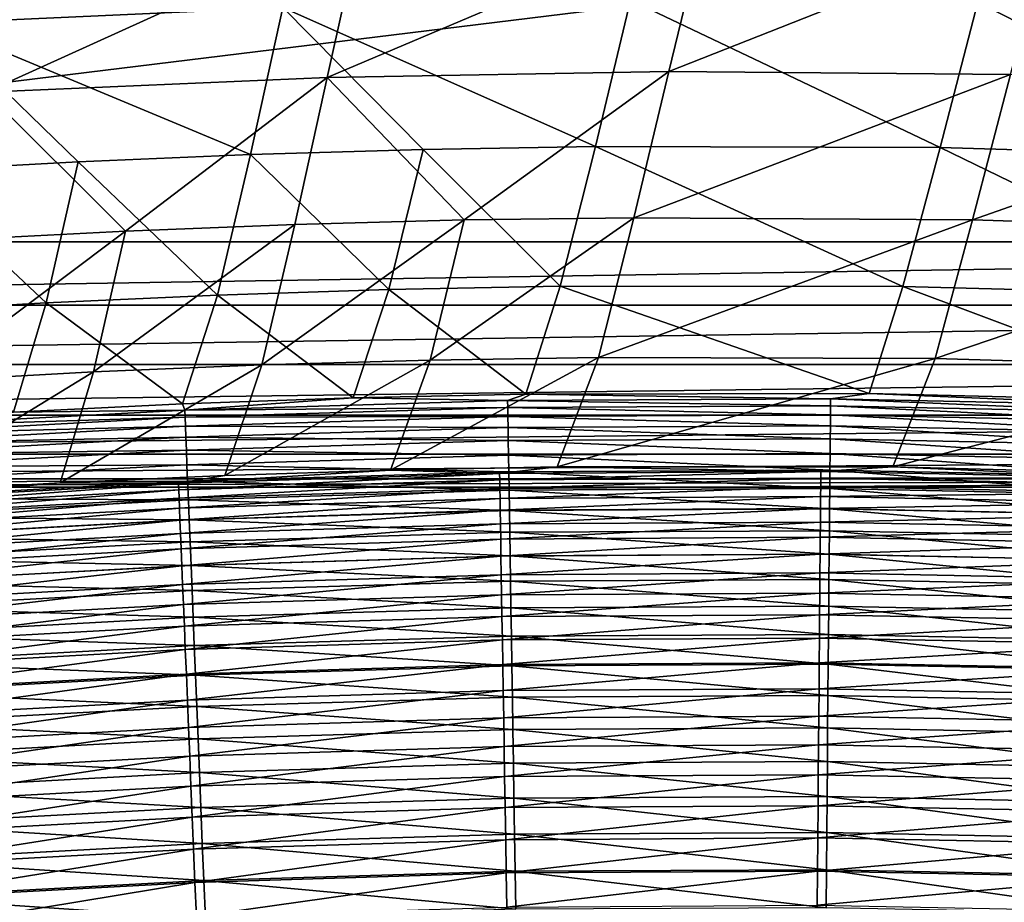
# Model space of a CAD drawing. Header units: metres. Extents: x -1 to 1402, y -1402 to 1.
# Tile 365 of 436: x 838 to 878, y -135 to -99. Entities that reach past the tile are written whole.
import ezdxf

# ---------------------------------------------------------------- set-up
doc = ezdxf.new("R2010")
doc.units = ezdxf.units.M

msp = doc.modelspace()

# ---------------------------------------------------------------- linework, layer by layer
at = {"layer": 'None0'}
for points in [[(835.707336, -92.995537, -256.151703), (848.597961, -98.737732, -312.105896), (834.427734, -99.387321, -312.117767)], [(851.814026, -95.242218, -255.770767), (850.403198, -101.595322, -311.756378), (865.868225, -95.035706, -255.758041)], [(850.403198, -101.595322, -311.756378), (864.329285, -101.355278, -311.744293), (865.868225, -95.035706, -255.758041)], [(865.868225, -95.035706, -255.758041), (864.329285, -101.355278, -311.744293), (879.924683, -95.191238, -255.745102)], [(837.770447, -95.802605, -255.783234), (836.487122, -102.188072, -311.76825), (851.814026, -95.242218, -255.770767)], [(836.487122, -102.188072, -311.76825), (850.403198, -101.595322, -311.756378), (851.814026, -95.242218, -255.770767)], [(864.329285, -101.355278, -311.744293), (878.256775, -101.476044, -311.731995), (879.924683, -95.191238, -255.745102)], [(848.597961, -98.737732, -312.105896), (862.771057, -98.447441, -312.093872), (861.345581, -104.408379, -368.067566)], [(862.771057, -98.447441, -312.093872), (875.397339, -104.450958, -368.057404), (861.345581, -104.408379, -368.067566)], [(876.936035, -98.524704, -312.081757), (875.397339, -104.450958, -368.057404), (862.771057, -98.447441, -312.093872)], [(876.936035, -98.524704, -312.081757), (889.42926, -104.867561, -368.047241), (875.397339, -104.450958, -368.057404)], [(891.082031, -98.97776, -312.069611), (889.42926, -104.867561, -368.047241), (876.936035, -98.524704, -312.081757)], [(834.427734, -99.387321, -312.117767), (848.597961, -98.737732, -312.105896), (847.285217, -104.731667, -368.077606)], [(848.597961, -98.737732, -312.105896), (854.315796, -104.524803, -368.072601), (847.285217, -104.731667, -368.077606)], [(861.345581, -104.408379, -368.067566), (854.315796, -104.524803, -368.072601), (848.597961, -98.737732, -312.105896)], [(840.25531, -105.027962, -368.082581), (833.227356, -105.412666, -368.087524), (834.427734, -99.387321, -312.117767)], [(847.285217, -104.731667, -368.077606), (840.25531, -105.027962, -368.082581), (834.427734, -99.387321, -312.117767)], [(864.329285, -101.355278, -311.744293), (850.403198, -101.595322, -311.756378), (855.995728, -107.402512, -367.746277)], [(862.903503, -107.310432, -367.741241), (864.329285, -101.355278, -311.744293), (855.995728, -107.402512, -367.746277)], [(864.329285, -101.355278, -311.744293), (862.903503, -107.310432, -367.741241), (878.256775, -101.476044, -311.731995)], [(878.256775, -101.476044, -311.731995), (862.903503, -107.310432, -367.741241), (876.718262, -107.39682, -367.73111)], [(892.175781, -101.965759, -311.719604), (878.256775, -101.476044, -311.731995), (876.718262, -107.39682, -367.73111)], [(842.185059, -107.85218, -367.756226), (850.403198, -101.595322, -311.756378), (836.487122, -102.188072, -311.76825)], [(850.403198, -101.595322, -311.756378), (842.185059, -107.85218, -367.756226), (849.089233, -107.583435, -367.751282)], [(855.995728, -107.402512, -367.746277), (850.403198, -101.595322, -311.756378), (849.089233, -107.583435, -367.751282)], [(835.28418, -108.207748, -367.761169), (842.185059, -107.85218, -367.756226), (836.487122, -102.188072, -311.76825)], [(876.718262, -107.39682, -367.73111), (890.52356, -107.850632, -367.720886), (892.175781, -101.965759, -311.719604)], [(840.25531, -105.027962, -368.082581), (847.285217, -104.731667, -368.077606), (845.94104, -110.462967, -424.034454)], [(845.94104, -110.462967, -424.034454), (847.285217, -104.731667, -368.077606), (852.926025, -110.237953, -424.031097)], [(847.285217, -104.731667, -368.077606), (854.315796, -104.524803, -368.072601), (852.926025, -110.237953, -424.031097)], [(852.926025, -110.237953, -424.031097), (854.315796, -104.524803, -368.072601), (859.910095, -110.102859, -424.02771)], [(854.315796, -104.524803, -368.072601), (861.345581, -104.408379, -368.067566), (859.910095, -110.102859, -424.02771)], [(859.910095, -110.102859, -424.02771), (861.345581, -104.408379, -368.067566), (873.870056, -110.106468, -424.020844)], [(861.345581, -104.408379, -368.067566), (875.397339, -104.450958, -368.057404), (873.870056, -110.106468, -424.020844)], [(873.870056, -110.106468, -424.020844), (875.397339, -104.450958, -368.057404), (887.809509, -110.481918, -424.013916)], [(875.397339, -104.450958, -368.057404), (889.42926, -104.867561, -368.047241), (887.809509, -110.481918, -424.013916)], [(833.227356, -105.412666, -368.087524), (840.25531, -105.027962, -368.082581), (838.956543, -110.776886, -424.037811)], [(838.956543, -110.776886, -424.037811), (840.25531, -105.027962, -368.082581), (845.94104, -110.462967, -424.034454)], [(831.97406, -111.178688, -424.041107), (833.227356, -105.412666, -368.087524), (838.956543, -110.776886, -424.037811)], [(849.089233, -107.583435, -367.751282), (847.745483, -113.309891, -423.73999), (855.995728, -107.402512, -367.746277)], [(847.745483, -113.309891, -423.73999), (854.606873, -113.110863, -423.736725), (855.995728, -107.402512, -367.746277)], [(855.995728, -107.402512, -367.746277), (854.606873, -113.110863, -423.736725), (862.903503, -107.310432, -367.741241)], [(854.606873, -113.110863, -423.736725), (861.46936, -113.000198, -423.733459), (862.903503, -107.310432, -367.741241)], [(862.903503, -107.310432, -367.741241), (861.46936, -113.000198, -423.733459), (876.718262, -107.39682, -367.73111)], [(861.46936, -113.000198, -423.733459), (875.192993, -113.047981, -423.726959), (876.718262, -107.39682, -367.73111)], [(876.718262, -107.39682, -367.73111), (875.192993, -113.047981, -423.726959), (890.52356, -107.850632, -367.720886)], [(835.28418, -108.207748, -367.761169), (834.030212, -113.969002, -423.746521), (842.185059, -107.85218, -367.756226)], [(834.030212, -113.969002, -423.746521), (840.88623, -113.596268, -423.743256), (842.185059, -107.85218, -367.756226)], [(842.185059, -107.85218, -367.756226), (840.88623, -113.596268, -423.743256), (849.089233, -107.583435, -367.751282)], [(840.88623, -113.596268, -423.743256), (847.745483, -113.309891, -423.73999), (849.089233, -107.583435, -367.751282)], [(875.192993, -113.047981, -423.726959), (888.906128, -113.46122, -423.720459), (890.52356, -107.850632, -367.720886)], [(845.94104, -110.462967, -424.034454), (852.926025, -110.237953, -424.031097), (851.465454, -114.656952, -469.174561)], [(851.465454, -114.656952, -469.174561), (852.926025, -110.237953, -424.031097), (858.501526, -114.501259, -469.172729)], [(852.926025, -110.237953, -424.031097), (859.910095, -110.102859, -424.02771), (858.501526, -114.501259, -469.172729)], [(858.501526, -114.501259, -469.172729), (859.910095, -110.102859, -424.02771), (872.500488, -114.46994, -469.167633)], [(859.910095, -110.102859, -424.02771), (873.870056, -110.106468, -424.020844), (872.500488, -114.46994, -469.167633)], [(872.500488, -114.46994, -469.167633), (873.870056, -110.106468, -424.020844), (886.432434, -114.814308, -469.160583)], [(873.870056, -110.106468, -424.020844), (887.809509, -110.481918, -424.013916), (886.432434, -114.814308, -469.160583)], [(831.97406, -111.178688, -424.041107), (838.956543, -110.776886, -424.037811), (837.627258, -115.231415, -469.176697)], [(837.627258, -115.231415, -469.176697), (838.956543, -110.776886, -424.037811), (844.507813, -114.901627, -469.175873)], [(838.956543, -110.776886, -424.037811), (845.94104, -110.462967, -424.034454), (844.507813, -114.901627, -469.175873)], [(844.507813, -114.901627, -469.175873), (845.94104, -110.462967, -424.034454), (851.465454, -114.656952, -469.174561)], [(847.745483, -113.309891, -423.73999), (846.241028, -117.820259, -468.883636), (854.606873, -113.110863, -423.736725)], [(846.241028, -117.820259, -468.883636), (852.994507, -117.602005, -468.882355), (854.606873, -113.110863, -423.736725)], [(854.606873, -113.110863, -423.736725), (852.994507, -117.602005, -468.882355), (861.46936, -113.000198, -423.733459)], [(852.994507, -117.602005, -468.882355), (859.782837, -117.468956, -468.880646), (861.46936, -113.000198, -423.733459)], [(861.46936, -113.000198, -423.733459), (859.782837, -117.468956, -468.880646), (875.192993, -113.047981, -423.726959)], [(859.782837, -117.468956, -468.880646), (873.46167, -117.467636, -468.875916), (875.192993, -113.047981, -423.726959)], [(875.192993, -113.047981, -423.726959), (873.46167, -117.467636, -468.875916), (888.906128, -113.46122, -423.720459)], [(840.88623, -113.596268, -423.743256), (839.522766, -118.121513, -468.884491), (847.745483, -113.309891, -423.73999)], [(839.522766, -118.121513, -468.884491), (846.241028, -117.820259, -468.883636), (847.745483, -113.309891, -423.73999)], [(873.46167, -117.467636, -468.875916), (887.271851, -117.835526, -468.869324), (888.906128, -113.46122, -423.720459)], [(834.030212, -113.969002, -423.746521), (832.840149, -118.503632, -468.884918), (840.88623, -113.596268, -423.743256)], [(832.840149, -118.503632, -468.884918), (839.522766, -118.121513, -468.884491), (840.88623, -113.596268, -423.743256)], [(844.60022, -115.146683, -470.892548), (844.507813, -114.901627, -469.175873), (851.465454, -114.656952, -469.174561)], [(844.60022, -115.146683, -470.892548), (851.465454, -114.656952, -469.174561), (857.762329, -114.756966, -470.889313)], [(844.60022, -115.146683, -470.892548), (857.762329, -114.756966, -470.889313), (857.766968, -115.046661, -472.610992)], [(851.465454, -114.656952, -469.174561), (858.501526, -114.501259, -469.172729), (857.762329, -114.756966, -470.889313)], [(857.762329, -114.756966, -470.889313), (858.501526, -114.501259, -469.172729), (870.929749, -114.691772, -470.884583)], [(870.927124, -114.9813, -472.606415), (857.762329, -114.756966, -470.889313), (870.929749, -114.691772, -470.884583)], [(857.766968, -115.046661, -472.610992), (857.762329, -114.756966, -470.889313), (870.927124, -114.9813, -472.606415)], [(858.501526, -114.501259, -469.172729), (872.500488, -114.46994, -469.167633), (870.929749, -114.691772, -470.884583)], [(870.929749, -114.691772, -470.884583), (884.083496, -115.248322, -472.600433), (870.927124, -114.9813, -472.606415)], [(870.929749, -114.691772, -470.884583), (872.500488, -114.46994, -469.167633), (884.093445, -114.959213, -470.878326)], [(884.083496, -115.248322, -472.600433), (870.929749, -114.691772, -470.884583), (884.093445, -114.959213, -470.878326)], [(872.500488, -114.46994, -469.167633), (886.432434, -114.814308, -469.160583), (884.093445, -114.959213, -470.878326)], [(831.452332, -115.852798, -470.894226), (837.627258, -115.231415, -469.176697), (844.60022, -115.146683, -470.892548)], [(831.452332, -115.852798, -470.894226), (844.60022, -115.146683, -470.892548), (844.612, -115.436302, -472.614105)], [(837.627258, -115.231415, -469.176697), (844.507813, -114.901627, -469.175873), (844.60022, -115.146683, -470.892548)], [(844.60022, -115.146683, -470.892548), (857.766968, -115.046661, -472.610992), (844.612, -115.436302, -472.614105)], [(844.612, -115.436302, -472.614105), (857.766968, -115.046661, -472.610992), (857.772949, -115.415771, -474.320465)], [(870.923828, -115.350266, -474.316071), (857.766968, -115.046661, -472.610992), (870.927124, -114.9813, -472.606415)], [(857.766968, -115.046661, -472.610992), (870.923828, -115.350266, -474.316071), (857.772949, -115.415771, -474.320465)], [(870.927124, -114.9813, -472.606415), (884.07074, -115.616844, -474.310303), (870.923828, -115.350266, -474.316071)], [(884.083496, -115.248322, -472.600433), (884.07074, -115.616844, -474.310303), (870.927124, -114.9813, -472.606415)], [(844.612, -115.436302, -472.614105), (831.471069, -116.14212, -472.615753), (831.452332, -115.852798, -470.894226)], [(844.627014, -115.805267, -474.323456), (831.471069, -116.14212, -472.615753), (844.612, -115.436302, -472.614105)], [(857.772949, -115.415771, -474.320465), (844.627014, -115.805267, -474.323456), (844.612, -115.436302, -472.614105)], [(857.78009, -115.863205, -476.013458), (844.627014, -115.805267, -474.323456), (857.772949, -115.415771, -474.320465)], [(857.772949, -115.415771, -474.320465), (870.923828, -115.350266, -474.316071), (870.9198, -115.797585, -476.009247)], [(870.9198, -115.797585, -476.009247), (857.78009, -115.863205, -476.013458), (857.772949, -115.415771, -474.320465)], [(870.923828, -115.350266, -474.316071), (884.055237, -116.06369, -476.003754), (870.9198, -115.797585, -476.009247)], [(884.07074, -115.616844, -474.310303), (884.055237, -116.06369, -476.003754), (870.923828, -115.350266, -474.316071)], [(831.471069, -116.14212, -472.615753), (844.627014, -115.805267, -474.323456), (831.494934, -116.510674, -474.325073)], [(831.494934, -116.510674, -474.325073), (844.627014, -115.805267, -474.323456), (844.645142, -116.252487, -476.016357)], [(844.627014, -115.805267, -474.323456), (857.78009, -115.863205, -476.013458), (844.645142, -116.252487, -476.016357)], [(844.645142, -116.252487, -476.016357), (857.78009, -115.863205, -476.013458), (857.788513, -116.387878, -477.68576)], [(870.915039, -116.322159, -477.681732), (857.78009, -115.863205, -476.013458), (870.9198, -115.797585, -476.009247)], [(857.78009, -115.863205, -476.013458), (870.915039, -116.322159, -477.681732), (857.788513, -116.387878, -477.68576)], [(884.037109, -116.587784, -477.676483), (870.915039, -116.322159, -477.681732), (870.9198, -115.797585, -476.009247)], [(870.9198, -115.797585, -476.009247), (884.055237, -116.06369, -476.003754), (884.037109, -116.587784, -477.676483)], [(844.645142, -116.252487, -476.016357), (831.523865, -116.957367, -476.017883), (831.494934, -116.510674, -474.325073)], [(844.666443, -116.776886, -477.688507), (831.523865, -116.957367, -476.017883), (844.645142, -116.252487, -476.016357)], [(857.788513, -116.387878, -477.68576), (844.666443, -116.776886, -477.688507), (844.645142, -116.252487, -476.016357)], [(857.798157, -116.988708, -479.333069), (844.666443, -116.776886, -477.688507), (857.788513, -116.387878, -477.68576)], [(870.915039, -116.322159, -477.681732), (870.909607, -116.92292, -479.329254), (857.788513, -116.387878, -477.68576)], [(870.909607, -116.92292, -479.329254), (857.798157, -116.988708, -479.333069), (857.788513, -116.387878, -477.68576)], [(870.909607, -116.92292, -479.329254), (870.915039, -116.322159, -477.681732), (884.016296, -117.188026, -479.32428)], [(884.016296, -117.188026, -479.32428), (870.915039, -116.322159, -477.681732), (884.037109, -116.587784, -477.676483)], [(844.666443, -116.776886, -477.688507), (831.557739, -117.481133, -477.690002), (831.523865, -116.957367, -476.017883)], [(844.690857, -117.377365, -479.335693), (831.557739, -117.481133, -477.690002), (844.666443, -116.776886, -477.688507)], [(857.798157, -116.988708, -479.333069), (844.690857, -117.377365, -479.335693), (844.666443, -116.776886, -477.688507)], [(857.809021, -117.664612, -480.951172), (844.690857, -117.377365, -479.335693), (857.798157, -116.988708, -479.333069)], [(870.903503, -117.598778, -480.94754), (857.798157, -116.988708, -479.333069), (870.909607, -116.92292, -479.329254)], [(870.903503, -117.598778, -480.94754), (857.809021, -117.664612, -480.951172), (857.798157, -116.988708, -479.333069)], [(883.99292, -117.86335, -480.942841), (870.903503, -117.598778, -480.94754), (870.909607, -116.92292, -479.329254)], [(883.99292, -117.86335, -480.942841), (870.909607, -116.92292, -479.329254), (884.016296, -117.188026, -479.32428)], [(844.690857, -117.377365, -479.335693), (831.596558, -118.080864, -479.337128), (831.557739, -117.481133, -477.690002)], [(844.718262, -118.052849, -480.953674), (831.596558, -118.080864, -479.337128), (844.690857, -117.377365, -479.335693)], [(857.809021, -117.664612, -480.951172), (844.718262, -118.052849, -480.953674), (844.690857, -117.377365, -479.335693)], [(859.782837, -117.468956, -468.880646), (852.994507, -117.602005, -468.882355), (857.435547, -117.73246, -470.461456)], [(859.782837, -117.468956, -468.880646), (857.435547, -117.73246, -470.461456), (870.530579, -117.658279, -470.457153)], [(870.896729, -118.34864, -482.53241), (857.809021, -117.664612, -480.951172), (870.903503, -117.598778, -480.94754)], [(873.46167, -117.467636, -468.875916), (859.782837, -117.468956, -468.880646), (870.530579, -117.658279, -470.457153)], [(873.46167, -117.467636, -468.875916), (870.530579, -117.658279, -470.457153), (883.621582, -117.914734, -470.451447)], [(883.96698, -118.612656, -482.527954), (870.896729, -118.34864, -482.53241), (870.903503, -117.598778, -480.94754)], [(883.96698, -118.612656, -482.527954), (870.903503, -117.598778, -480.94754), (883.99292, -117.86335, -480.942841)], [(887.271851, -117.835526, -468.869324), (873.46167, -117.467636, -468.875916), (883.621582, -117.914734, -470.451447)], [(846.241028, -117.820259, -468.883636), (839.522766, -118.121513, -468.884491), (844.345459, -118.129211, -470.464417)], [(852.994507, -117.602005, -468.882355), (844.345459, -118.129211, -470.464417), (857.435547, -117.73246, -470.461456)], [(852.994507, -117.602005, -468.882355), (846.241028, -117.820259, -468.883636), (844.345459, -118.129211, -470.464417)], [(857.435547, -117.73246, -470.461456), (844.345459, -118.129211, -470.464417), (844.356506, -118.395935, -472.05011)], [(857.435547, -117.73246, -470.461456), (844.356506, -118.395935, -472.05011), (857.440063, -117.99926, -472.047272)], [(857.440063, -117.99926, -472.047272), (844.356506, -118.395935, -472.05011), (844.370544, -118.735748, -473.624573)], [(857.440063, -117.99926, -472.047272), (844.370544, -118.735748, -473.624573), (857.44574, -118.339203, -473.621826)], [(857.820984, -118.414497, -482.535797), (844.718262, -118.052849, -480.953674), (857.809021, -117.664612, -480.951172)], [(870.530579, -117.658279, -470.457153), (857.435547, -117.73246, -470.461456), (857.440063, -117.99926, -472.047272)], [(870.530579, -117.658279, -470.457153), (857.440063, -117.99926, -472.047272), (870.528381, -117.924927, -472.043091)], [(870.528381, -117.924927, -472.043091), (857.440063, -117.99926, -472.047272), (857.44574, -118.339203, -473.621826)], [(870.528381, -117.924927, -472.043091), (857.44574, -118.339203, -473.621826), (870.525574, -118.264748, -473.617798)], [(870.896729, -118.34864, -482.53241), (857.820984, -118.414497, -482.535797), (857.809021, -117.664612, -480.951172)], [(883.612549, -118.181007, -472.037598), (870.528381, -117.924927, -472.043091), (870.525574, -118.264748, -473.617798)], [(883.621582, -117.914734, -470.451447), (870.530579, -117.658279, -470.457153), (870.528381, -117.924927, -472.043091)], [(883.621582, -117.914734, -470.451447), (870.528381, -117.924927, -472.043091), (883.612549, -118.181007, -472.037598)], [(844.345459, -118.129211, -470.464417), (839.522766, -118.121513, -468.884491), (831.269165, -118.840469, -470.465942)], [(839.522766, -118.121513, -468.884491), (832.840149, -118.503632, -468.884918), (831.269165, -118.840469, -470.465942)], [(844.345459, -118.129211, -470.464417), (831.269165, -118.840469, -470.465942), (831.286621, -119.106911, -472.051605)], [(844.345459, -118.129211, -470.464417), (831.286621, -119.106911, -472.051605), (844.356506, -118.395935, -472.05011)], [(844.356506, -118.395935, -472.05011), (831.286621, -119.106911, -472.051605), (831.308777, -119.446335, -473.626007)], [(844.356506, -118.395935, -472.05011), (831.308777, -119.446335, -473.626007), (844.370544, -118.735748, -473.624573)], [(831.596558, -118.080864, -479.337128), (844.718262, -118.052849, -480.953674), (831.640198, -118.755493, -480.955048)], [(831.640198, -118.755493, -480.955048), (844.718262, -118.052849, -480.953674), (844.748657, -118.802246, -482.538177)], [(857.44574, -118.339203, -473.621826), (844.370544, -118.735748, -473.624573), (844.387573, -119.147636, -475.183838)], [(857.44574, -118.339203, -473.621826), (844.387573, -119.147636, -475.183838), (857.452637, -118.751297, -475.181213)], [(844.718262, -118.052849, -480.953674), (857.820984, -118.414497, -482.535797), (844.748657, -118.802246, -482.538177)], [(870.525574, -118.264748, -473.617798), (857.44574, -118.339203, -473.621826), (857.452637, -118.751297, -475.181213)], [(870.525574, -118.264748, -473.617798), (857.452637, -118.751297, -475.181213), (870.522156, -118.676743, -475.177368)], [(870.889343, -119.171227, -484.079773), (857.820984, -118.414497, -482.535797), (870.896729, -118.34864, -482.53241)], [(883.601074, -118.520432, -473.612549), (870.525574, -118.264748, -473.617798), (870.522156, -118.676743, -475.177368)], [(883.612549, -118.181007, -472.037598), (870.525574, -118.264748, -473.617798), (883.601074, -118.520432, -473.612549)], [(883.938477, -119.434662, -484.075592), (870.889343, -119.171227, -484.079773), (870.896729, -118.34864, -482.53241)], [(883.938477, -119.434662, -484.075592), (870.896729, -118.34864, -482.53241), (883.96698, -118.612656, -482.527954)], [(844.370544, -118.735748, -473.624573), (831.308777, -119.446335, -473.626007), (831.335693, -119.857735, -475.185242)], [(844.370544, -118.735748, -473.624573), (831.335693, -119.857735, -475.185242), (844.387573, -119.147636, -475.183838)], [(831.688599, -119.503937, -482.53949), (831.640198, -118.755493, -480.955048), (844.748657, -118.802246, -482.538177)], [(844.748657, -118.802246, -482.538177), (844.781982, -119.624283, -484.085205), (831.688599, -119.503937, -482.53949)], [(857.452637, -118.751297, -475.181213), (844.387573, -119.147636, -475.183838), (844.407471, -119.630615, -476.72403)], [(857.452637, -118.751297, -475.181213), (844.407471, -119.630615, -476.72403), (857.460754, -119.234535, -476.721497)], [(844.748657, -118.802246, -482.538177), (857.820984, -118.414497, -482.535797), (857.834167, -119.237076, -484.082977)], [(844.781982, -119.624283, -484.085205), (844.748657, -118.802246, -482.538177), (857.834167, -119.237076, -484.082977)], [(870.522156, -118.676743, -475.177368), (857.452637, -118.751297, -475.181213), (857.460754, -119.234535, -476.721497)], [(870.522156, -118.676743, -475.177368), (857.460754, -119.234535, -476.721497), (870.518127, -119.159904, -476.717834)], [(857.820984, -118.414497, -482.535797), (870.889343, -119.171227, -484.079773), (857.834167, -119.237076, -484.082977)], [(883.587097, -118.931999, -475.172302), (870.522156, -118.676743, -475.177368), (870.518127, -119.159904, -476.717834)], [(883.601074, -118.520432, -473.612549), (870.522156, -118.676743, -475.177368), (883.587097, -118.931999, -475.172302)], [(844.387573, -119.147636, -475.183838), (831.335693, -119.857735, -475.185242), (831.367249, -120.340118, -476.725372)], [(844.387573, -119.147636, -475.183838), (831.367249, -120.340118, -476.725372), (844.407471, -119.630615, -476.72403)], [(870.518127, -119.159904, -476.717834), (857.460754, -119.234535, -476.721497), (857.470032, -119.787926, -478.238831)], [(870.518127, -119.159904, -476.717834), (857.470032, -119.787926, -478.238831), (870.51355, -119.713234, -478.235321)], [(857.834167, -119.237076, -484.082977), (870.889343, -119.171227, -484.079773), (870.881226, -120.064445, -485.586639)], [(883.57074, -119.414719, -476.713043), (870.518127, -119.159904, -476.717834), (870.51355, -119.713234, -478.235321)], [(883.587097, -118.931999, -475.172302), (870.518127, -119.159904, -476.717834), (883.57074, -119.414719, -476.713043)], [(870.889343, -119.171227, -484.079773), (883.907593, -120.327286, -485.582733), (870.881226, -120.064445, -485.586639)], [(883.907593, -120.327286, -485.582733), (870.889343, -119.171227, -484.079773), (883.938477, -119.434662, -484.075592)], [(844.781982, -119.624283, -484.085205), (831.741699, -120.324905, -484.086456), (831.688599, -119.503937, -482.53949)], [(857.460754, -119.234535, -476.721497), (844.407471, -119.630615, -476.72403), (844.430359, -120.18367, -478.241211)], [(857.460754, -119.234535, -476.721497), (844.430359, -120.18367, -478.241211), (857.470032, -119.787926, -478.238831)], [(844.781982, -119.624283, -484.085205), (857.834167, -119.237076, -484.082977), (857.84845, -120.130272, -485.58963)], [(857.84845, -120.130272, -485.58963), (857.834167, -119.237076, -484.082977), (870.881226, -120.064445, -485.586639)], [(883.57074, -119.414719, -476.713043), (870.51355, -119.713234, -478.235321), (883.552002, -119.967583, -478.230774)], [(844.407471, -119.630615, -476.72403), (831.367249, -120.340118, -476.725372), (831.403381, -120.892471, -478.242523)], [(844.407471, -119.630615, -476.72403), (831.403381, -120.892471, -478.242523), (844.430359, -120.18367, -478.241211)], [(831.741699, -120.324905, -484.086456), (844.781982, -119.624283, -484.085205), (844.818176, -120.516853, -485.591736)], [(857.470032, -119.787926, -478.238831), (844.430359, -120.18367, -478.241211), (844.455994, -120.805809, -479.731506)], [(857.470032, -119.787926, -478.238831), (844.455994, -120.805809, -479.731506), (857.480408, -120.410461, -479.729218)], [(844.818176, -120.516853, -485.591736), (844.781982, -119.624283, -484.085205), (857.84845, -120.130272, -485.58963)], [(870.51355, -119.713234, -478.235321), (857.470032, -119.787926, -478.238831), (857.480408, -120.410461, -479.729218)], [(870.51355, -119.713234, -478.235321), (857.480408, -120.410461, -479.729218), (870.508362, -120.335739, -479.725922)], [(883.552002, -119.967583, -478.230774), (870.51355, -119.713234, -478.235321), (870.508362, -120.335739, -479.725922)], [(883.552002, -119.967583, -478.230774), (870.508362, -120.335739, -479.725922), (883.530945, -120.589607, -479.721588)], [(844.430359, -120.18367, -478.241211), (831.403381, -120.892471, -478.242523), (831.44397, -121.513817, -479.732758)], [(844.430359, -120.18367, -478.241211), (831.44397, -121.513817, -479.732758), (844.455994, -120.805809, -479.731506)], [(831.799316, -121.216316, -485.592896), (831.741699, -120.324905, -484.086456), (844.818176, -120.516853, -485.591736)], [(857.480408, -120.410461, -479.729218), (844.455994, -120.805809, -479.731506), (844.484497, -121.496025, -481.190979)], [(857.480408, -120.410461, -479.729218), (844.484497, -121.496025, -481.190979), (857.492004, -121.101135, -481.188812)], [(857.84845, -120.130272, -485.58963), (857.863892, -121.091774, -487.052979), (844.818176, -120.516853, -485.591736)], [(870.508362, -120.335739, -479.725922), (857.480408, -120.410461, -479.729218), (857.492004, -121.101135, -481.188812)], [(870.508362, -120.335739, -479.725922), (857.492004, -121.101135, -481.188812), (870.502625, -121.026413, -481.185669)], [(870.881226, -120.064445, -485.586639), (870.872559, -121.026009, -487.050171), (857.84845, -120.130272, -485.58963)], [(870.872559, -121.026009, -487.050171), (857.863892, -121.091774, -487.052979), (857.84845, -120.130272, -485.58963)], [(883.530945, -120.589607, -479.721588), (870.508362, -120.335739, -479.725922), (870.502625, -121.026413, -481.185669)], [(870.872559, -121.026009, -487.050171), (870.881226, -120.064445, -485.586639), (883.874268, -121.288231, -487.04657)], [(870.881226, -120.064445, -485.586639), (883.907593, -120.327286, -485.582733), (883.874268, -121.288231, -487.04657)], [(844.455994, -120.805809, -479.731506), (831.44397, -121.513817, -479.732758), (831.489075, -122.203148, -481.192169)], [(844.455994, -120.805809, -479.731506), (831.489075, -122.203148, -481.192169), (844.484497, -121.496025, -481.190979)], [(844.818176, -120.516853, -485.591736), (844.857178, -121.477684, -487.054932), (831.799316, -121.216316, -485.592896)], [(857.863892, -121.091774, -487.052979), (844.857178, -121.477684, -487.054932), (844.818176, -120.516853, -485.591736)], [(883.530945, -120.589607, -479.721588), (870.502625, -121.026413, -481.185669), (883.507507, -121.279778, -481.18161)], [(857.492004, -121.101135, -481.188812), (844.484497, -121.496025, -481.190979), (844.515747, -122.253151, -482.615906)], [(857.492004, -121.101135, -481.188812), (844.515747, -122.253151, -482.615906), (857.504639, -121.85878, -482.613861)], [(844.857178, -121.477684, -487.054932), (857.863892, -121.091774, -487.052979), (857.88031, -122.119308, -488.470184)], [(870.502625, -121.026413, -481.185669), (857.492004, -121.101135, -481.188812), (857.504639, -121.85878, -482.613861)], [(870.502625, -121.026413, -481.185669), (857.504639, -121.85878, -482.613861), (870.496338, -121.784073, -482.610931)], [(857.863892, -121.091774, -487.052979), (870.872559, -121.026009, -487.050171), (870.863281, -122.053612, -488.467621)], [(857.88031, -122.119308, -488.470184), (857.863892, -121.091774, -487.052979), (870.863281, -122.053612, -488.467621)], [(883.507507, -121.279778, -481.18161), (870.502625, -121.026413, -481.185669), (870.496338, -121.784073, -482.610931)], [(870.863281, -122.053612, -488.467621), (870.872559, -121.026009, -487.050171), (883.838745, -122.315208, -488.464264)], [(870.872559, -121.026009, -487.050171), (883.874268, -121.288231, -487.04657), (883.838745, -122.315208, -488.464264)], [(844.484497, -121.496025, -481.190979), (831.489075, -122.203148, -481.192169), (831.538452, -122.959274, -482.617035)], [(844.484497, -121.496025, -481.190979), (831.538452, -122.959274, -482.617035), (844.515747, -122.253151, -482.615906)], [(844.857178, -121.477684, -487.054932), (831.861328, -122.17588, -487.05603), (831.799316, -121.216316, -485.592896)], [(831.861328, -122.17588, -487.05603), (844.857178, -121.477684, -487.054932), (844.898804, -122.504478, -488.472015)], [(844.898804, -122.504478, -488.472015), (844.857178, -121.477684, -487.054932), (857.88031, -122.119308, -488.470184)], [(883.507507, -121.279778, -481.18161), (870.496338, -121.784073, -482.610931), (883.481873, -122.036919, -482.607117)], [(857.504639, -121.85878, -482.613861), (844.515747, -122.253151, -482.615906), (844.549683, -123.075249, -484.00354)], [(857.504639, -121.85878, -482.613861), (844.549683, -123.075249, -484.00354), (857.518433, -122.681458, -484.001617)], [(870.496338, -121.784073, -482.610931), (857.504639, -121.85878, -482.613861), (857.518433, -122.681458, -484.001617)], [(870.496338, -121.784073, -482.610931), (857.518433, -122.681458, -484.001617), (870.489502, -122.606789, -483.998871)], [(883.481873, -122.036919, -482.607117), (870.496338, -121.784073, -482.610931), (870.489502, -122.606789, -483.998871)], [(844.515747, -122.253151, -482.615906), (831.538452, -122.959274, -482.617035), (831.592102, -123.780289, -484.004608)], [(844.515747, -122.253151, -482.615906), (831.592102, -123.780289, -484.004608), (844.549683, -123.075249, -484.00354)], [(831.927673, -123.201309, -488.473053), (831.861328, -122.17588, -487.05603), (844.898804, -122.504478, -488.472015)], [(857.88031, -122.119308, -488.470184), (857.897766, -123.210571, -489.838531), (844.898804, -122.504478, -488.472015)], [(870.863281, -122.053612, -488.467621), (870.853394, -123.144974, -489.836151), (857.88031, -122.119308, -488.470184)], [(870.853394, -123.144974, -489.836151), (857.897766, -123.210571, -489.838531), (857.88031, -122.119308, -488.470184)], [(883.481873, -122.036919, -482.607117), (870.489502, -122.606789, -483.998871), (883.453979, -122.859108, -483.9953)], [(883.800964, -123.405922, -489.833069), (870.853394, -123.144974, -489.836151), (870.863281, -122.053612, -488.467621)], [(883.838745, -122.315208, -488.464264), (883.800964, -123.405922, -489.833069), (870.863281, -122.053612, -488.467621)], [(844.898804, -122.504478, -488.472015), (844.942993, -123.594948, -489.84021), (831.927673, -123.201309, -488.473053)], [(857.518433, -122.681458, -484.001617), (844.549683, -123.075249, -484.00354), (844.586182, -123.960213, -485.351257)], [(857.518433, -122.681458, -484.001617), (844.586182, -123.960213, -485.351257), (857.533203, -123.56707, -485.349457)], [(857.897766, -123.210571, -489.838531), (844.942993, -123.594948, -489.84021), (844.898804, -122.504478, -488.472015)], [(870.489502, -122.606789, -483.998871), (857.518433, -122.681458, -484.001617), (857.533203, -123.56707, -485.349457)], [(870.489502, -122.606789, -483.998871), (857.533203, -123.56707, -485.349457), (870.482117, -123.492462, -485.346893)], [(883.453979, -122.859108, -483.9953), (870.489502, -122.606789, -483.998871), (870.482117, -123.492462, -485.346893)], [(844.549683, -123.075249, -484.00354), (831.592102, -123.780289, -484.004608), (831.649841, -124.664078, -485.352264)], [(844.549683, -123.075249, -484.00354), (831.649841, -124.664078, -485.352264), (844.586182, -123.960213, -485.351257)], [(844.942993, -123.594948, -489.84021), (831.998047, -124.290321, -489.841187), (831.927673, -123.201309, -488.473053)], [(844.942993, -123.594948, -489.84021), (857.897766, -123.210571, -489.838531), (857.916199, -124.363274, -491.155151)], [(857.897766, -123.210571, -489.838531), (870.853394, -123.144974, -489.836151), (870.842957, -124.297798, -491.152985)], [(857.916199, -124.363274, -491.155151), (857.897766, -123.210571, -489.838531), (870.842957, -124.297798, -491.152985)], [(883.453979, -122.859108, -483.9953), (870.482117, -123.492462, -485.346893), (883.42395, -123.744225, -485.343597)], [(870.842957, -124.297798, -491.152985), (870.853394, -123.144974, -489.836151), (883.761047, -124.558075, -491.150177)], [(870.853394, -123.144974, -489.836151), (883.800964, -123.405922, -489.833069), (883.761047, -124.558075, -491.150177)], [(831.998047, -124.290321, -489.841187), (844.942993, -123.594948, -489.84021), (844.989746, -124.746788, -491.156708)], [(857.533203, -123.56707, -485.349457), (844.586182, -123.960213, -485.351257), (844.625183, -124.905937, -486.656525)], [(857.533203, -123.56707, -485.349457), (844.625183, -124.905937, -486.656525), (857.549011, -124.513489, -486.654846)], [(844.942993, -123.594948, -489.84021), (857.916199, -124.363274, -491.155151), (844.989746, -124.746788, -491.156708)], [(870.482117, -123.492462, -485.346893), (857.533203, -123.56707, -485.349457), (857.549011, -124.513489, -486.654846)], [(870.482117, -123.492462, -485.346893), (857.549011, -124.513489, -486.654846), (870.474243, -124.438965, -486.652466)], [(883.42395, -123.744225, -485.343597), (870.482117, -123.492462, -485.346893), (870.474243, -124.438965, -486.652466)], [(844.586182, -123.960213, -485.351257), (831.649841, -124.664078, -485.352264), (831.711548, -125.608528, -486.657471)], [(844.586182, -123.960213, -485.351257), (831.711548, -125.608528, -486.657471), (844.625183, -124.905937, -486.656525)], [(870.474243, -124.438965, -486.652466), (883.391846, -124.69017, -486.649414), (883.42395, -123.744225, -485.343597)], [(844.989746, -124.746788, -491.156708), (832.072388, -125.440628, -491.157593), (831.998047, -124.290321, -489.841187)], [(844.989746, -124.746788, -491.156708), (857.916199, -124.363274, -491.155151), (857.935608, -125.575127, -492.417297)], [(857.916199, -124.363274, -491.155151), (870.842957, -124.297798, -491.152985), (870.83197, -125.509789, -492.415314)], [(857.916199, -124.363274, -491.155151), (870.83197, -125.509789, -492.415314), (857.935608, -125.575127, -492.417297)], [(870.842957, -124.297798, -491.152985), (883.719055, -125.769386, -492.41275), (870.83197, -125.509789, -492.415314)], [(870.842957, -124.297798, -491.152985), (883.761047, -124.558075, -491.150177), (883.719055, -125.769386, -492.41275)], [(845.038818, -125.957726, -492.418701), (832.072388, -125.440628, -491.157593), (844.989746, -124.746788, -491.156708)], [(857.549011, -124.513489, -486.654846), (844.625183, -124.905937, -486.656525), (844.666626, -125.910316, -487.916718)], [(857.549011, -124.513489, -486.654846), (844.666626, -125.910316, -487.916718), (857.565796, -125.518616, -487.915192)], [(857.935608, -125.575127, -492.417297), (845.038818, -125.957726, -492.418701), (844.989746, -124.746788, -491.156708)], [(870.474243, -124.438965, -486.652466), (857.549011, -124.513489, -486.654846), (857.565796, -125.518616, -487.915192)], [(857.565796, -125.518616, -487.915192), (870.46582, -125.444199, -487.912994), (870.474243, -124.438965, -486.652466)], [(870.46582, -125.444199, -487.912994), (883.391846, -124.69017, -486.649414), (870.474243, -124.438965, -486.652466)], [(870.46582, -125.444199, -487.912994), (883.357788, -125.694824, -487.910187), (883.391846, -124.69017, -486.649414)], [(844.625183, -124.905937, -486.656525), (831.711548, -125.608528, -486.657471), (831.7771, -126.611549, -487.917603)], [(844.625183, -124.905937, -486.656525), (831.7771, -126.611549, -487.917603), (844.666626, -125.910316, -487.916718)], [(832.072388, -125.440628, -491.157593), (845.038818, -125.957726, -492.418701), (832.150574, -126.649933, -492.419525)], [(857.565796, -125.518616, -487.915192), (844.666626, -125.910316, -487.916718), (844.710388, -126.971222, -489.129333)], [(844.710388, -126.971222, -489.129333), (857.583557, -126.58033, -489.127899), (857.565796, -125.518616, -487.915192)], [(857.955872, -126.843826, -493.622131), (845.038818, -125.957726, -492.418701), (857.935608, -125.575127, -492.417297)], [(857.583557, -126.58033, -489.127899), (870.46582, -125.444199, -487.912994), (857.565796, -125.518616, -487.915192)], [(857.583557, -126.58033, -489.127899), (870.45697, -126.506042, -489.125916), (870.46582, -125.444199, -487.912994)], [(857.935608, -125.575127, -492.417297), (870.83197, -125.509789, -492.415314), (870.820496, -126.778648, -493.620331)], [(870.820496, -126.778648, -493.620331), (857.955872, -126.843826, -493.622131), (857.935608, -125.575127, -492.417297)], [(870.45697, -126.506042, -489.125916), (883.357788, -125.694824, -487.910187), (870.46582, -125.444199, -487.912994)], [(870.83197, -125.509789, -492.415314), (883.67511, -127.037552, -493.618042), (870.820496, -126.778648, -493.620331)], [(870.83197, -125.509789, -492.415314), (883.719055, -125.769386, -492.41275), (883.67511, -127.037552, -493.618042)], [(844.666626, -125.910316, -487.916718), (831.7771, -126.611549, -487.917603), (831.846313, -127.671021, -489.130157)], [(844.666626, -125.910316, -487.916718), (831.846313, -127.671021, -489.130157), (844.710388, -126.971222, -489.129333)], [(832.150574, -126.649933, -492.419525), (845.038818, -125.957726, -492.418701), (845.09021, -127.225464, -493.623413)], [(845.038818, -125.957726, -492.418701), (857.955872, -126.843826, -493.622131), (845.09021, -127.225464, -493.623413)], [(870.45697, -126.506042, -489.125916), (883.321777, -126.756073, -489.123322), (883.357788, -125.694824, -487.910187)], [(832.150574, -126.649933, -492.419525), (845.09021, -127.225464, -493.623413), (832.232422, -127.915962, -493.624176)], [(844.756348, -128.086563, -490.291718), (857.583557, -126.58033, -489.127899), (844.710388, -126.971222, -489.129333)], [(844.756348, -128.086563, -490.291718), (857.602173, -127.696526, -490.290436), (857.583557, -126.58033, -489.127899)], [(857.602173, -127.696526, -490.290436), (870.45697, -126.506042, -489.125916), (857.583557, -126.58033, -489.127899)], [(857.602173, -127.696526, -490.290436), (870.447693, -127.622391, -490.288605), (870.45697, -126.506042, -489.125916)], [(870.808472, -128.101974, -494.765411), (857.955872, -126.843826, -493.622131), (870.820496, -126.778648, -493.620331)], [(870.447693, -127.622391, -490.288605), (883.321777, -126.756073, -489.123322), (870.45697, -126.506042, -489.125916)], [(883.321777, -126.756073, -489.123322), (870.447693, -127.622391, -490.288605), (883.283936, -127.871811, -490.286255)], [(883.629272, -128.360168, -494.763367), (870.808472, -128.101974, -494.765411), (870.820496, -126.778648, -493.620331)], [(870.820496, -126.778648, -493.620331), (883.67511, -127.037552, -493.618042), (883.629272, -128.360168, -494.763367)], [(844.710388, -126.971222, -489.129333), (831.846313, -127.671021, -489.130157), (831.919067, -128.784836, -490.29248)], [(831.919067, -128.784836, -490.29248), (844.756348, -128.086563, -490.291718), (844.710388, -126.971222, -489.129333)], [(832.232422, -127.915962, -493.624176), (845.09021, -127.225464, -493.623413), (845.143799, -128.547592, -494.768158)], [(845.09021, -127.225464, -493.623413), (857.955872, -126.843826, -493.622131), (857.977051, -128.166962, -494.767029)], [(845.09021, -127.225464, -493.623413), (857.977051, -128.166962, -494.767029), (845.143799, -128.547592, -494.768158)], [(857.955872, -126.843826, -493.622131), (870.808472, -128.101974, -494.765411), (857.977051, -128.166962, -494.767029)], [(857.621704, -128.865097, -491.400177), (870.447693, -127.622391, -490.288605), (857.602173, -127.696526, -490.290436)], [(870.447693, -127.622391, -490.288605), (857.621704, -128.865097, -491.400177), (870.437927, -128.791122, -491.398529)], [(883.283936, -127.871811, -490.286255), (870.447693, -127.622391, -490.288605), (870.437927, -128.791122, -491.398529)], [(832.232422, -127.915962, -493.624176), (845.143799, -128.547592, -494.768158), (832.317749, -129.236298, -494.76886)], [(844.804504, -129.254227, -491.401367), (857.602173, -127.696526, -490.290436), (844.756348, -128.086563, -490.291718)], [(844.804504, -129.254227, -491.401367), (857.621704, -128.865097, -491.400177), (857.602173, -127.696526, -490.290436)], [(870.437927, -128.791122, -491.398529), (883.244324, -129.039932, -491.396423), (883.283936, -127.871811, -490.286255)], [(831.995239, -129.950912, -491.402069), (844.756348, -128.086563, -490.291718), (831.919067, -128.784836, -490.29248)], [(831.995239, -129.950912, -491.402069), (844.804504, -129.254227, -491.401367), (844.756348, -128.086563, -490.291718)], [(845.143799, -128.547592, -494.768158), (857.977051, -128.166962, -494.767029), (857.999023, -129.541672, -495.849792)], [(857.977051, -128.166962, -494.767029), (870.808472, -128.101974, -494.765411), (870.796021, -129.476868, -495.848358)], [(857.977051, -128.166962, -494.767029), (870.796021, -129.476868, -495.848358), (857.999023, -129.541672, -495.849792)], [(870.808472, -128.101974, -494.765411), (883.581665, -129.73436, -495.846558), (870.796021, -129.476868, -495.848358)], [(883.581665, -129.73436, -495.846558), (870.808472, -128.101974, -494.765411), (883.629272, -128.360168, -494.763367)], [(832.317749, -129.236298, -494.76886), (845.143799, -128.547592, -494.768158), (845.199463, -129.921234, -495.85083)], [(845.143799, -128.547592, -494.768158), (857.999023, -129.541672, -495.849792), (845.199463, -129.921234, -495.85083)], [(870.437927, -128.791122, -491.398529), (857.621704, -128.865097, -491.400177), (857.642029, -130.083801, -492.454712)], [(857.642029, -130.083801, -492.454712), (870.427795, -130.010025, -492.453217), (870.437927, -128.791122, -491.398529)], [(870.427795, -130.010025, -492.453217), (883.244324, -129.039932, -491.396423), (870.437927, -128.791122, -491.398529)], [(845.199463, -129.921234, -495.85083), (832.406372, -130.608063, -495.85144), (832.317749, -129.236298, -494.76886)], [(844.854736, -130.47197, -492.45578), (857.621704, -128.865097, -491.400177), (844.804504, -129.254227, -491.401367)], [(857.621704, -128.865097, -491.400177), (844.854736, -130.47197, -492.45578), (857.642029, -130.083801, -492.454712)], [(883.244324, -129.039932, -491.396423), (870.427795, -130.010025, -492.453217), (883.203003, -130.258194, -492.451355)], [(832.074646, -131.166992, -492.456421), (844.804504, -129.254227, -491.401367), (831.995239, -129.950912, -491.402069)], [(832.074646, -131.166992, -492.456421), (844.854736, -130.47197, -492.45578), (844.804504, -129.254227, -491.401367)], [(845.199463, -129.921234, -495.85083), (857.999023, -129.541672, -495.849792), (858.021729, -130.96492, -496.868469)], [(857.999023, -129.541672, -495.849792), (870.796021, -129.476868, -495.848358), (870.783142, -130.900345, -496.867218)], [(857.999023, -129.541672, -495.849792), (870.783142, -130.900345, -496.867218), (858.021729, -130.96492, -496.868469)], [(870.796021, -129.476868, -495.848358), (883.532349, -131.157089, -496.865631), (870.783142, -130.900345, -496.867218)], [(870.796021, -129.476868, -495.848358), (883.581665, -129.73436, -495.846558), (883.532349, -131.157089, -496.865631)], [(845.257141, -131.343369, -496.869385), (832.406372, -130.608063, -495.85144), (845.199463, -129.921234, -495.85083)], [(858.021729, -130.96492, -496.868469), (845.257141, -131.343369, -496.869385), (845.199463, -129.921234, -495.85083)], [(857.663147, -131.349991, -493.452026), (870.427795, -130.010025, -492.453217), (857.642029, -130.083801, -492.454712)], [(870.427795, -130.010025, -492.453217), (857.663147, -131.349991, -493.452026), (870.417175, -131.276428, -493.450714)], [(883.203003, -130.258194, -492.451355), (870.427795, -130.010025, -492.453217), (870.417175, -131.276428, -493.450714)], [(857.642029, -130.083801, -492.454712), (844.854736, -130.47197, -492.45578), (844.90686, -131.737167, -493.453003)], [(844.90686, -131.737167, -493.453003), (857.663147, -131.349991, -493.452026), (857.642029, -130.083801, -492.454712)], [(883.203003, -130.258194, -492.451355), (870.417175, -131.276428, -493.450714), (883.160034, -131.523956, -493.449066)], [(832.157166, -132.43045, -493.453552), (844.854736, -130.47197, -492.45578), (832.074646, -131.166992, -492.456421)], [(844.854736, -130.47197, -492.45578), (832.157166, -132.43045, -493.453552), (844.90686, -131.737167, -493.453003)], [(832.406372, -130.608063, -495.85144), (845.257141, -131.343369, -496.869385), (832.498169, -132.028259, -496.869934)], [(858.045227, -132.433701, -497.821045), (845.257141, -131.343369, -496.869385), (858.021729, -130.96492, -496.868469)], [(858.021729, -130.96492, -496.868469), (870.783142, -130.900345, -496.867218), (870.769775, -132.36937, -497.819946)], [(870.769775, -132.36937, -497.819946), (858.045227, -132.433701, -497.821045), (858.021729, -130.96492, -496.868469)], [(870.783142, -130.900345, -496.867218), (883.481445, -132.625366, -497.818573), (870.769775, -132.36937, -497.819946)], [(870.783142, -130.900345, -496.867218), (883.532349, -131.157089, -496.865631), (883.481445, -132.625366, -497.818573)], [(832.498169, -132.028259, -496.869934), (845.257141, -131.343369, -496.869385), (845.316589, -132.811005, -497.821838)], [(844.960876, -133.047043, -494.391174), (857.663147, -131.349991, -493.452026), (844.90686, -131.737167, -493.453003)], [(857.663147, -131.349991, -493.452026), (844.960876, -133.047043, -494.391174), (857.685059, -132.660919, -494.39032)], [(845.257141, -131.343369, -496.869385), (858.045227, -132.433701, -497.821045), (845.316589, -132.811005, -497.821838)], [(870.417175, -131.276428, -493.450714), (857.663147, -131.349991, -493.452026), (857.685059, -132.660919, -494.39032)], [(870.417175, -131.276428, -493.450714), (857.685059, -132.660919, -494.39032), (870.40625, -132.58757, -494.38916)], [(883.160034, -131.523956, -493.449066), (870.417175, -131.276428, -493.450714), (870.40625, -132.58757, -494.38916)], [(883.160034, -131.523956, -493.449066), (870.40625, -132.58757, -494.38916), (883.115601, -132.834457, -494.387695)], [(844.90686, -131.737167, -493.453003), (832.157166, -132.43045, -493.453552), (832.242615, -133.73851, -494.391663)], [(832.242615, -133.73851, -494.391663), (844.960876, -133.047043, -494.391174), (844.90686, -131.737167, -493.453003)], [(832.498169, -132.028259, -496.869934), (845.316589, -132.811005, -497.821838), (832.592896, -133.493896, -497.822327)], [(845.316589, -132.811005, -497.821838), (858.045227, -132.433701, -497.821045), (858.069336, -133.945023, -498.705475)], [(870.756104, -133.880936, -498.704529), (858.045227, -132.433701, -497.821045), (870.769775, -132.36937, -497.819946)], [(858.045227, -132.433701, -497.821045), (870.756104, -133.880936, -498.704529), (858.069336, -133.945023, -498.705475)], [(883.429077, -134.1362, -498.703369), (870.756104, -133.880936, -498.704529), (870.769775, -132.36937, -497.819946)], [(870.769775, -132.36937, -497.819946), (883.481445, -132.625366, -497.818573), (883.429077, -134.1362, -498.703369)], [(832.592896, -133.493896, -497.822327), (845.316589, -132.811005, -497.821838), (845.377808, -134.321136, -498.706177)], [(857.685059, -132.660919, -494.39032), (844.960876, -133.047043, -494.391174), (845.016602, -134.398819, -495.268433)], [(857.685059, -132.660919, -494.39032), (845.016602, -134.398819, -495.268433), (857.707642, -134.013779, -495.2677)], [(845.316589, -132.811005, -497.821838), (858.069336, -133.945023, -498.705475), (845.377808, -134.321136, -498.706177)], [(870.40625, -132.58757, -494.38916), (857.685059, -132.660919, -494.39032), (857.707642, -134.013779, -495.2677)], [(870.40625, -132.58757, -494.38916), (857.707642, -134.013779, -495.2677), (870.394958, -133.940674, -495.266693)], [(883.115601, -132.834457, -494.387695), (870.40625, -132.58757, -494.38916), (870.394958, -133.940674, -495.266693)], [(883.115601, -132.834457, -494.387695), (870.394958, -133.940674, -495.266693), (883.069702, -134.186905, -495.265411)], [(832.33075, -135.088425, -495.26889), (844.960876, -133.047043, -494.391174), (832.242615, -133.73851, -494.391663)], [(844.960876, -133.047043, -494.391174), (832.33075, -135.088425, -495.26889), (845.016602, -134.398819, -495.268433)], [(832.592896, -133.493896, -497.822327), (845.377808, -134.321136, -498.706177), (832.690308, -135.001953, -498.706604)], [(857.707642, -134.013779, -495.2677), (845.016602, -134.398819, -495.268433), (845.073914, -135.789734, -496.082947)], [(857.707642, -134.013779, -495.2677), (845.073914, -135.789734, -496.082947), (857.730835, -135.405807, -496.082306)], [(845.377808, -134.321136, -498.706177), (858.069336, -133.945023, -498.705475), (858.094116, -135.495865, -499.519775)], [(870.394958, -133.940674, -495.266693), (857.707642, -134.013779, -495.2677), (857.730835, -135.405807, -496.082306)], [(870.394958, -133.940674, -495.266693), (857.730835, -135.405807, -496.082306), (870.383301, -135.332962, -496.081451)], [(858.069336, -133.945023, -498.705475), (870.756104, -133.880936, -498.704529), (870.742004, -135.432053, -499.518982)], [(858.069336, -133.945023, -498.705475), (870.742004, -135.432053, -499.518982), (858.094116, -135.495865, -499.519775)], [(883.069702, -134.186905, -495.265411), (870.394958, -133.940674, -495.266693), (870.383301, -135.332962, -496.081451)], [(870.756104, -133.880936, -498.704529), (883.375366, -135.686554, -499.517975), (870.742004, -135.432053, -499.518982)], [(883.375366, -135.686554, -499.517975), (870.756104, -133.880936, -498.704529), (883.429077, -134.1362, -498.703369)], [(845.016602, -134.398819, -495.268433), (832.33075, -135.088425, -495.26889), (832.421448, -136.477417, -496.083374)], [(845.016602, -134.398819, -495.268433), (832.421448, -136.477417, -496.083374), (845.073914, -135.789734, -496.082947)], [(832.690308, -135.001953, -498.706604), (845.377808, -134.321136, -498.706177), (845.440552, -135.870743, -499.520355)], [(845.377808, -134.321136, -498.706177), (858.094116, -135.495865, -499.519775), (845.440552, -135.870743, -499.520355)], [(870.383301, -135.332962, -496.081451), (883.022461, -135.578537, -496.080353), (883.069702, -134.186905, -495.265411)], [(845.440552, -135.870743, -499.520355), (832.790283, -136.549438, -499.520721), (832.690308, -135.001953, -498.706604)]]:
    msp.add_3dface(points, dxfattribs=at)
at = {"layer": 'None0123'}
for points in [[(784.26001, -108.289383, 4.4), (878.76001, -70.789383, 4.4), (832.76001, -59.789387, 4.4)], [(878.76001, -70.789383, 4.4), (784.26001, -108.289383, 4.4), (794.26001, -118.289383, 4.4)], [(794.26001, -118.289383, 4.4), (938.26001, -118.289383, 4.4), (878.76001, -70.789383, 4.4)], [(948.26001, -108.289383, -6.6), (784.26001, -108.289383, -6.6), (946.26001, -88.436142, -6.599677)], [(784.26001, -108.289383, -6.6), (786.26001, -88.436142, -6.599677), (946.26001, -88.436142, -6.599677)], [(784.600769, -110.877579, -6.6), (784.26001, -108.289383, -6.6), (948.26001, -108.289383, -6.6)], [(947.91925, -110.877579, -6.6), (784.600769, -110.877579, -6.6), (948.26001, -108.289383, -6.6)], [(785.599731, -113.289383, -6.6), (784.600769, -110.877579, -6.6), (947.91925, -110.877579, -6.6)], [(946.920227, -113.289383, -6.6), (785.599731, -113.289383, -6.6), (947.91925, -110.877579, -6.6)], [(787.188904, -115.360451, -6.6), (785.599731, -113.289383, -6.6), (946.920227, -113.289383, -6.6)], [(945.331055, -115.360451, -6.6), (787.188904, -115.360451, -6.6), (946.920227, -113.289383, -6.6)], [(789.26001, -116.949638, -6.6), (787.188904, -115.360451, -6.6), (945.331055, -115.360451, -6.6)], [(943.26001, -116.949638, -6.6), (789.26001, -116.949638, -6.6), (945.331055, -115.360451, -6.6)], [(791.671814, -117.948647, -6.6), (789.26001, -116.949638, -6.6), (943.26001, -116.949638, -6.6)], [(940.848206, -117.948647, -6.6), (791.671814, -117.948647, -6.6), (943.26001, -116.949638, -6.6)], [(794.26001, -118.289383, -6.6), (791.671814, -117.948647, -6.6), (940.848206, -117.948647, -6.6)], [(938.26001, -118.289383, -6.6), (794.26001, -118.289383, -6.6), (940.848206, -117.948647, -6.6)], [(794.26001, -118.289383, 4.4), (794.26001, -118.289383, -6.6), (938.26001, -118.289383, 4.4)], [(794.26001, -118.289383, -6.6), (938.26001, -118.289383, -6.6), (938.26001, -118.289383, 4.4)]]:
    msp.add_3dface(points, dxfattribs=at)

doc.saveas('drawing.dxf')
